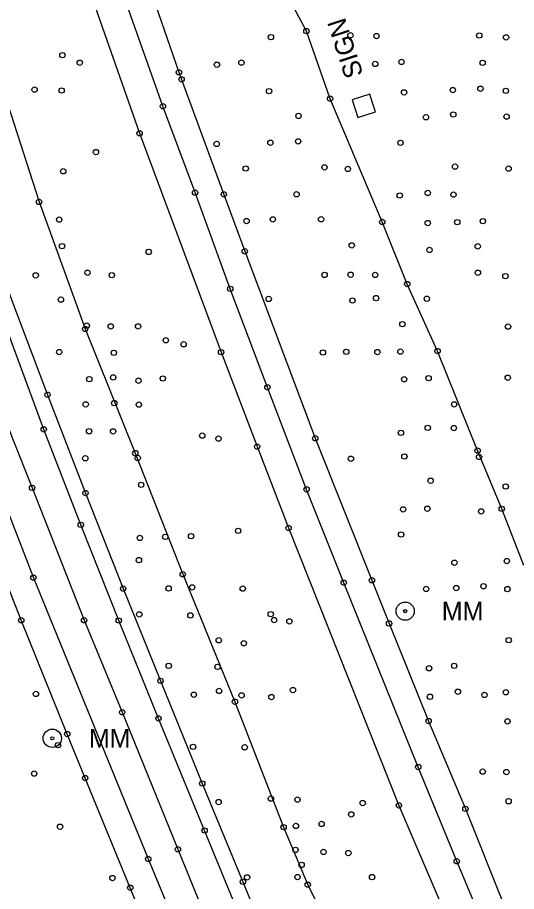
# Model space of a CAD drawing. Extents: x 20503438 to 20508873, y 7964251 to 7984667.
# Drawn here: x 20505805.5 to 20505992.5, y 7976408 to 7976735.6 of the extents above; entities that cross this region are included whole.
import ezdxf

# ---------------------------------------------------------------- set-up
doc = ezdxf.new("R2010")
doc.units = 0
for name, color, linetype in [('SurBreakLine', 7, 'Continuous'), ('SurDrainageArrowUp', 7, 'Continuous'), ('SurEdgeRoadPaved', 7, 'Continuous'), ('SurEdgeShoulderPaved', 7, 'Continuous'), ('SurPointsNonDTM', 7, 'Continuous'), ('SurRoadPoints', 7, 'Continuous'), ('SurSurveyPoints', 7, 'Continuous')]:
    doc.layers.add(name, color=color, linetype=linetype)

msp = doc.modelspace()

# ---------------------------------------------------------------- linework, layer by layer
at = {"layer": 'SurBreakLine'}
for points in [[(20505714.24, 7977129.6), (20505732.22, 7977064.58), (20505743.15, 7977025.95), (20505753.96, 7976989.01), (20505776.7, 7976915.92), (20505797.67, 7976849.64), (20505822.91, 7976773.82), (20505835.6, 7976736.75), (20505851.23, 7976692.18), (20505881.78, 7976610.15), (20505895.32, 7976574.73), (20505907.09, 7976544.26), (20505948.4, 7976440.27), (20505966.85, 7976397.06)], [(20505682.17, 7976935.56), (20505689.5, 7976911.63), (20505703.73, 7976866.89), (20505707.21, 7976855.91), (20505711.55, 7976842.19), (20505722.87, 7976807.51), (20505734.05, 7976774.24), (20505746.19, 7976738.37), (20505751.98, 7976721.44), (20505766.02, 7976680.9), (20505782.91, 7976633.77), (20505790.93, 7976611.37), (20505803.65, 7976577.78), (20505810.94, 7976559.29), (20505830.43, 7976509.68), (20505844.71, 7976475.17), (20505865.6, 7976423.82), (20505881.11, 7976385.76)]]:
    msp.add_lwpolyline(points, dxfattribs=at)
at = {"layer": 'SurDrainageArrowUp'}
for points in [[(20505707.4, 7977037.27), (20505703.17, 7977037.15), (20505699.48, 7977034.43), (20505699.58, 7977028.38), (20505705.95, 7977004.1), (20505714.17, 7976979.83), (20505727.11, 7976931.22), (20505739.64, 7976883.92), (20505750.55, 7976861.92), (20505767.66, 7976808.37), (20505782.7, 7976762.01), (20505813.56, 7976666.44), (20505830.86, 7976618.86), (20505849.64, 7976572.31), (20505867.43, 7976526.9), (20505886.99, 7976479.14), (20505905.22, 7976432.12), (20505914.25, 7976410.54), (20505924.33, 7976390.07)], [(20505995.22, 7976530.18), (20505986.97, 7976551.42), (20505977.9, 7976573.23), (20505962.91, 7976610.56), (20505951.55, 7976635.67), (20505942.2, 7976658.95), (20505922.62, 7976705.12), (20505913.76, 7976730.47), (20505892.47, 7976770.58), (20505872.02, 7976816.53), (20505855.32, 7976863.84), (20505848.74, 7976883.45), (20505841.57, 7976905.79), (20505831.2, 7976928.87)]]:
    msp.add_lwpolyline(points, dxfattribs=at)
at = {"layer": 'SurEdgeRoadPaved'}
for points in [[(20505615.26, 7977129.6), (20505623.45, 7977099.02), (20505633.31, 7977062.48), (20505637.29, 7977048.14), (20505638.09, 7977045.27), (20505651.36, 7976998.65), (20505660.6, 7976966.16), (20505665.45, 7976949.3), (20505675.3, 7976916.84), (20505683.04, 7976892.36), (20505688.19, 7976876.04), (20505701.22, 7976835.1), (20505711.07, 7976804.73), (20505720.51, 7976776.33), (20505734.63, 7976734.41), (20505745.53, 7976702.88), (20505759.33, 7976663.75), (20505771.44, 7976629.94), (20505784.37, 7976595.48), (20505797.7, 7976560.8), (20505811.46, 7976525.6), (20505854.48, 7976420.23), (20505870.79, 7976380.67)], [(20505888.02, 7976400.52), (20505875.61, 7976430.87), (20505858.33, 7976472.87), (20505843.45, 7976509.59), (20505829.21, 7976545.44), (20505815.32, 7976581.21), (20505788.67, 7976653.43), (20505776.13, 7976688.41), (20505761.74, 7976729.52), (20505752.69, 7976755.73), (20505741.62, 7976788.54), (20505730.6, 7976822.27), (20505708.77, 7976891.06), (20505697.53, 7976927.13), (20505687.33, 7976960.85), (20505667.97, 7977026.21), (20505658.55, 7977059.63), (20505649.78, 7977091.67), (20505641.23, 7977124.22), (20505639.58, 7977129.6)], [(20505976.84, 7976403.26), (20505970.11, 7976419.35), (20505955.7, 7976454.64), (20505927.75, 7976523.73), (20505913.86, 7976558.72), (20505899.14, 7976596.95), (20505885.21, 7976633.89), (20505872.02, 7976669.96), (20505859.99, 7976702.29), (20505847.36, 7976737.97), (20505835.6, 7976772.91), (20505824.01, 7976806.63), (20505812.42, 7976841.79), (20505791.67, 7976907.29), (20505767.2, 7976985.93), (20505745.71, 7977059.58), (20505735.47, 7977096.35), (20505726.56, 7977129.6)], [(20505736.67, 7977129.6), (20505749.09, 7977084.93), (20505755.38, 7977062.38), (20505756.16, 7977059.58), (20505762.44, 7977037.2), (20505772.9, 7977001.61), (20505783.49, 7976967.45), (20505795.6, 7976929.21), (20505803.5, 7976903.4), (20505811.19, 7976878.51), (20505817.87, 7976857.03), (20505841.87, 7976784.77), (20505866, 7976715.06), (20505866.99, 7976712.36), (20505882.81, 7976669.26), (20505890.65, 7976647.96), (20505917.09, 7976577.87), (20505938.32, 7976524.67), (20505944.73, 7976508.47), (20505959.58, 7976471.88), (20505973.34, 7976438.98), (20505987.53, 7976403.61)], [(20505858.8, 7976382.12), (20505847.76, 7976409.43), (20505830.86, 7976450.52), (20505824.15, 7976467.02), (20505806.89, 7976509.66), (20505793.66, 7976543.34), (20505783.72, 7976569.32), (20505771.88, 7976600.9), (20505762.19, 7976626.75), (20505753.92, 7976650.1), (20505749.34, 7976663.01), (20505736.39, 7976699.16), (20505731.71, 7976712.13), (20505716.23, 7976757.93), (20505715.3, 7976760.69), (20505703.06, 7976797.17), (20505692.26, 7976830.42), (20505685.04, 7976852.44), (20505676.18, 7976881.09), (20505667.23, 7976909.32), (20505658.37, 7976937.83)]]:
    msp.add_lwpolyline(points, dxfattribs=at)
at = {"layer": 'SurEdgeShoulderPaved'}
msp.add_lwpolyline([(20505645.74, 7977129.6), (20505653, 7977101.66), (20505661.85, 7977069.03), (20505672.05, 7977032.49), (20505693.36, 7976959.44), (20505711.05, 7976902.57), (20505727.57, 7976849.37), (20505739.42, 7976813.17), (20505751.74, 7976776.5), (20505761.39, 7976748.39), (20505765.21, 7976737.3), (20505776.34, 7976705.45), (20505803.39, 7976629.54), (20505816.72, 7976594.21), (20505830.99, 7976557.36), (20505845.1, 7976521.55), (20505859.09, 7976486.97), (20505874.74, 7976448.5), (20505889.98, 7976411.65), (20505895.55, 7976397.9)], dxfattribs=at)
at = {"layer": 'SurPointsNonDTM'}
msp.add_circle((20505911.97, 7976417.99), 1, dxfattribs=at)
at = {"layer": 'SurRoadPoints'}
msp.add_lwpolyline([(20505938.55, 7976703.53), (20505938.55, 7976703.53), (20505937.49, 7976706.79), (20505930.97, 7976704.67), (20505933.09, 7976698.15), (20505939.61, 7976700.27), (20505938.55, 7976703.53)], dxfattribs=at)
for centre, radius in [((20505950.78, 7976513.08), 3.43), ((20505950.78, 7976513.08), 0.571), ((20505818.53, 7976465.43), 3.43), ((20505818.53, 7976465.43), 0.571)]:
    msp.add_circle(centre, radius, dxfattribs=at)
at = {"layer": 'SurSurveyPoints'}
for centre in [(20505913.76, 7976730.47), (20505930.25, 7976728.89), (20505978.54, 7976728.83), (20505900.48, 7976728.19), (20505940.04, 7976728.61), (20505988.6, 7976728.13), (20505822.31, 7976721.46), (20505949.4, 7976718.91), (20505828.83, 7976718.61), (20505880.24, 7976717.87), (20505889.42, 7976718.65), (20505939.56, 7976718.16), (20505979.79, 7976718.57), (20505866, 7976715.06), (20505866.99, 7976712.36), (20505811.9, 7976708.54), (20505822.02, 7976708.2), (20505899.77, 7976707.96), (20505950.35, 7976707.49), (20505968.63, 7976708.37), (20505978.99, 7976708.86), (20505988.51, 7976708.09), (20505922.62, 7976705.12), (20505859.99, 7976702.29), (20505968.8, 7976699.22), (20505910.81, 7976698.7), (20505958.57, 7976698.17), (20505988.78, 7976698.43), (20505851.23, 7976692.18), (20505880.12, 7976688.17), (20505900.28, 7976688.62), (20505910.69, 7976689.12), (20505949.02, 7976688.61), (20505834.9, 7976685.14), (20505969.46, 7976679.68), (20505822.64, 7976677.94), (20505891.02, 7976678.99), (20505920.55, 7976679.4), (20505929.28, 7976678.8), (20505989.53, 7976678.93), (20505872.02, 7976669.96), (20505959.24, 7976669.8), (20505882.81, 7976669.26), (20505910.09, 7976669.31), (20505948.75, 7976668.87), (20505968.88, 7976669.19), (20505813.56, 7976666.44), (20505901.19, 7976659.91), (20505919.26, 7976659.93), (20505821.12, 7976659.84), (20505891.33, 7976659.29), (20505942.2, 7976658.95), (20505959.24, 7976658.53), (20505970.31, 7976658.87), (20505979.88, 7976659.25), (20505930.74, 7976650.17), (20505822.19, 7976649.86), (20505854.65, 7976647.73), (20505890.65, 7976647.96), (20505959.89, 7976648.45), (20505977.97, 7976649.81), (20505812.31, 7976638.9), (20505831.72, 7976639.94), (20505840.83, 7976639), (20505920.59, 7976639.11), (20505930.34, 7976639.17), (20505939.54, 7976639.1), (20505978.05, 7976639.9), (20505988.36, 7976638.62), (20505885.21, 7976633.89), (20505951.55, 7976635.67), (20505821.79, 7976629.86), (20505899.63, 7976630.11), (20505931.04, 7976629.5), (20505939.86, 7976630.4), (20505958.89, 7976630.15), (20505949.75, 7976620.65), (20505830.86, 7976618.86), (20505831.46, 7976620.1), (20505840.45, 7976619.81), (20505850.68, 7976619.81), (20505989.35, 7976619.74), (20505861.07, 7976614.61), (20505867.76, 7976613.1), (20505821.12, 7976610.2), (20505841.6, 7976609.89), (20505881.78, 7976610.15), (20505919.94, 7976610.03), (20505928.7, 7976610.26), (20505940.36, 7976610.18), (20505949, 7976610.34), (20505962.91, 7976610.56), (20505832.4, 7976600.04), (20505841.35, 7976600.67), (20505850.85, 7976599.45), (20505859.95, 7976600.28), (20505950.4, 7976600), (20505959.54, 7976600.4), (20505989.21, 7976600.57), (20505899.14, 7976596.95), (20505816.72, 7976594.21), (20505831.04, 7976590.58), (20505841.75, 7976591.05), (20505850.95, 7976590.51), (20505969.14, 7976590.57), (20505959.25, 7976581.79), (20505969, 7976581.69), (20505815.32, 7976581.21), (20505832.32, 7976580.52), (20505841.32, 7976580.44), (20505874.74, 7976578.89), (20505949.18, 7976579.92), (20505880.83, 7976577.73), (20505895.32, 7976574.73), (20505917.09, 7976577.87), (20505849.64, 7976572.31), (20505977.9, 7976573.23), (20505830.91, 7976570.36), (20505850.53, 7976570.49), (20505930.43, 7976570.22), (20505950.47, 7976571.03), (20505978.46, 7976570.87), (20505960.33, 7976561.95), (20505810.94, 7976559.29), (20505851.85, 7976560.43), (20505913.86, 7976558.72), (20505988.45, 7976559.79), (20505830.99, 7976557.36), (20505950.03, 7976551.23), (20505959.09, 7976551.46), (20505979.26, 7976550.47), (20505986.97, 7976551.42), (20505829.21, 7976545.44), (20505888.2, 7976543.17), (20505907.09, 7976544.26), (20505851.34, 7976540.5), (20505860.89, 7976540.93), (20505870.52, 7976541.18), (20505949.26, 7976541.8), (20505850.99, 7976532.21), (20505969.22, 7976531.25), (20505988.87, 7976531.84), (20505811.46, 7976525.6), (20505867.43, 7976526.9), (20505927.75, 7976523.73), (20505938.32, 7976524.67), (20505980.14, 7976522.43), (20505845.1, 7976521.55), (20505862.14, 7976521.59), (20505870.95, 7976521.97), (20505889.92, 7976521.53), (20505958.63, 7976521.39), (20505969.91, 7976521.72), (20505989.08, 7976521.34), (20505806.89, 7976509.66), (20505830.43, 7976509.68), (20505843.45, 7976509.59), (20505851.11, 7976511.88), (20505870.3, 7976511.47), (20505900.4, 7976511.96), (20505901.67, 7976509.74), (20505907.39, 7976509.24), (20505944.73, 7976508.47), (20505880.9, 7976502.18), (20505890.3, 7976501.04), (20505989.6, 7976502.2), (20505862.15, 7976492.59), (20505880.46, 7976492.22), (20505959.75, 7976491.68), (20505969.14, 7976492.6), (20505859.09, 7976486.97), (20505881.03, 7976483.19), (20505908.73, 7976483.53), (20505812.41, 7976482.04), (20505871.57, 7976481.76), (20505889.47, 7976481.53), (20505900.65, 7976480.88), (20505960.08, 7976480.99), (20505970.56, 7976482.89), (20505980.51, 7976481.66), (20505988.51, 7976482.67), (20505886.99, 7976479.14), (20505844.71, 7976475.17), (20505858.33, 7976472.87), (20505959.58, 7976471.88), (20505989.12, 7976471.76), (20505824.15, 7976467.02), (20505820.65, 7976462.87), (20505871.29, 7976462.24), (20505890.63, 7976462.08), (20505955.7, 7976454.64), (20505811.73, 7976452.2), (20505830.86, 7976450.52), (20505979.83, 7976452.94), (20505988.73, 7976452.79), (20505874.74, 7976448.5), (20505880.87, 7976441.52), (20505900.47, 7976442.82), (20505910.44, 7976442.45), (20505934.86, 7976441.14), (20505989.55, 7976441.85), (20505948.4, 7976440.27), (20505973.34, 7976438.98), (20505930.58, 7976436.91), (20505821.43, 7976432.28), (20505875.61, 7976430.87), (20505905.22, 7976432.12), (20505909.84, 7976432.6), (20505919.46, 7976433.34), (20505865.6, 7976423.82), (20505909.69, 7976423.61), (20505920.17, 7976422.83), (20505929.48, 7976422.43), (20505854.48, 7976420.23), (20505970.11, 7976419.35), (20505841.05, 7976413.05), (20505889.98, 7976411.65), (20505891.53, 7976413.29), (20505910.43, 7976413.41), (20505938.39, 7976413.4), (20505847.76, 7976409.43), (20505914.25, 7976410.54)]:
    msp.add_circle(centre, 1, dxfattribs=at)

# ---------------------------------------------------------------- texts
at = {"layer": 'SurRoadPoints'}
for s, rotation, p in [('SIGN', 107.991, (20505935.16, 7976714.21)), ('MM', 360, (20505964.49, 7976509.58)), ('MM', 360, (20505832.24, 7976461.93))]:
    msp.add_text(s, height=6.995, rotation=rotation, dxfattribs=at).set_placement(p)

doc.saveas('drawing.dxf')
